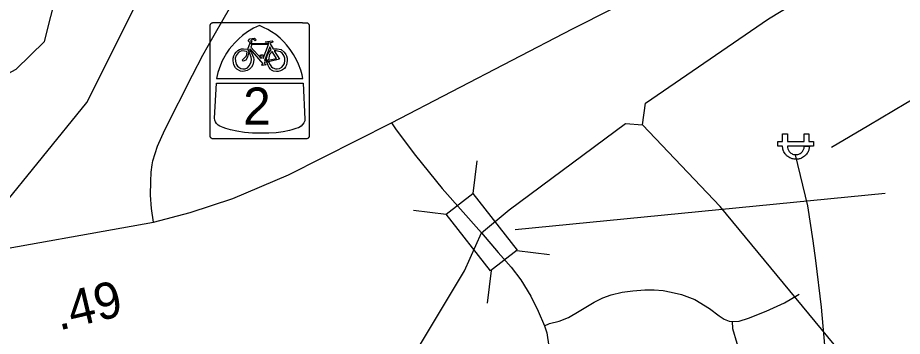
# Model space of a CAD drawing. Extents: x 1159738 to 1321356, y 736314 to 882035.
# Drawn here: x 1253540 to 1256587, y 797182 to 798279 of the extents above; entities that cross this region are included whole.
import ezdxf

# ---------------------------------------------------------------- set-up
doc = ezdxf.new("R2010")
doc.units = 0
for name, color, linetype in [('Exist Cultural Educational Facility Middle Label', 7, 'Continuous'), ('Exist Hydrographic Creek Single Shore', 7, 'Continuous'), ('Exist Hydrographic Misc Water Feature', 7, 'Continuous'), ('Exist Road Non-System Type 51', 7, 'Continuous'), ('Exist Road Primary US Mileage Hundredths English Label', 7, 'Continuous'), ('Exist Road Primary US Shield Bike CELL', 7, 'Continuous'), ('Exist Road Primary US Structure Cantilever Sign Number Label', 7, 'Continuous'), ('Exist Road Primary US UnDivided 4 Lane Attributed', 7, 'Continuous'), ('Exist Road Secondary Structure Standard Bridge CELL', 7, 'Continuous'), ('Exist Road Secondary Structure Standard Bridge Number Label', 7, 'Continuous'), ('Exist Road Secondary Type 51 Attributed', 7, 'Continuous'), ('Exist Utilities Electrical Power Substation CELL', 7, 'Continuous'), ('Exist Utilities Electrical Transmission Line', 7, 'Continuous')]:
    doc.layers.add(name, color=color, linetype=linetype)

msp = doc.modelspace()

# ---------------------------------------------------------------- linework, layer by layer
at = {"layer": 'Exist Hydrographic Creek Single Shore'}
for points in [[(1252550.8, 797961.7), (1252619.6, 797956.8), (1252675.7, 797951.6), (1252909.5, 797889.3), (1253128.9, 797826.7), (1253302.9, 797887.6), (1253393.5, 798026.2), (1253534.6, 798101.8), (1253632.8, 798197.6), (1253718.5, 798537.8), (1253738.9, 799147.2), (1253873.9, 799551.5), (1253968.8, 799664.6), (1254213.9, 799800.8), (1254274.9, 799891.5), (1254280.8, 800114.7), (1254228.2, 800409.5), (1254112.3, 800565.8), (1254128.9, 800685.5)], [(1255691.9, 797910), (1255701.9, 797985.3), (1256125.9, 798275.4), (1257272.5, 798970.8), (1258077.9, 799592), (1258136.9, 799600.7)], [(1255233, 797617.9), (1255632.9, 797914.4), (1255691.9, 797910)], [(1255078.4, 797407.6), (1255137.8, 797538.6), (1255233, 797617.9)], [(1252208.2, 795528.4), (1252619.2, 795607.6), (1252850.1, 795641.8), (1253226.3, 795627.5), (1253442.8, 795596.2), (1253955.8, 795807.2), (1254478.8, 796407.1), (1255078.4, 797407.6)]]:
    msp.add_lwpolyline(points, dxfattribs=at)
at = {"layer": 'Exist Hydrographic Misc Water Feature'}
msp.add_lwpolyline([(1256881, 796513.9), (1255958.9, 797628.9), (1255691.9, 797910)], dxfattribs=at)
at = {"layer": 'Exist Road Non-System Type 51'}
for points in [[(1254007.2, 797575.5), (1254001, 797622.7), (1253997.9, 797668.1), (1253998.7, 797715.1), (1254000.2, 797747.2), (1254002.6, 797772.3), (1254005.7, 797786.3), (1254022.1, 797837.2), (1254046.4, 797893.6), (1254142.5, 798081.7), (1254177.7, 798149.8), (1254216.8, 798219.5), (1254274.6, 798318.6), (1254345, 798428.2), (1254380.1, 798477.9), (1254434.1, 798564.8), (1254473.2, 798625)], [(1257040.3, 798411.4), (1257020, 798404.3), (1256984.9, 798394.4), (1256952.6, 798389.8), (1256903.2, 798381.9), (1256862.8, 798373.8), (1256834, 798365.6), (1256810.6, 798352.1), (1256791.2, 798335.5), (1256775.6, 798316.3), (1256763.8, 798293.3), (1256757.8, 798260.9), (1256756.4, 798213.3), (1256755, 798163.1), (1256749.7, 798126.9), (1256743, 798106.5), (1256728.5, 798082), (1256699.4, 798050), (1256663.9, 798021.3), (1256598.9, 797983.3), (1256471.6, 797907.7), (1256342.6, 797831.8)], [(1255354.4, 797217.8), (1255371.5, 797225.8), (1255405.3, 797234.4), (1255437.2, 797247.4), (1255474.2, 797268.4), (1255525.1, 797300.1), (1255555.2, 797314.5), (1255584.1, 797324.8), (1255621.7, 797333.7), (1255658.1, 797338.4), (1255700.4, 797342), (1255731.5, 797342.6), (1255763.2, 797339.6), (1255790.8, 797334.3), (1255825.7, 797325.7), (1255871.8, 797308.5), (1255922.1, 797278.3), (1255955.9, 797252.3), (1255973.5, 797240.8), (1255990, 797234.3), (1256000.4, 797232.9)], [(1256000.4, 797232.9), (1256024.4, 797234), (1256056.6, 797244.1), (1256117.3, 797268.4), (1256180.7, 797297.3), (1256231.3, 797327.5)], [(1256000.4, 797232.9), (1256001.8, 797208.6), (1256016.6, 797158), (1256058.6, 797004.6)]]:
    msp.add_lwpolyline(points, dxfattribs=at)
at = {"layer": 'Exist Road Primary US Shield Bike CELL'}
for points in [[(1254212.7, 798262.4), (1254213.5, 798262.5), (1254301.4, 798262.5), (1254484.8, 798262.5), (1254517.8, 798262.5), (1254519, 798262.4), (1254519.7, 798262.3), (1254520.4, 798262.1), (1254521.1, 798261.9), (1254521.9, 798261.7), (1254538.6, 798261), (1254539.2, 798260.6), (1254539.8, 798260.2), (1254540.5, 798259.5), (1254541.5, 798258.5), (1254542.1, 798257.7), (1254542.3, 798257.3), (1254542.5, 798256.9), (1254542.8, 798256.4), (1254543, 798256), (1254543.2, 798255.5), (1254543.5, 798254.8), (1254543.7, 798253.8), (1254543.9, 798253), (1254543.9, 798252.6), (1254543.9, 798252.2), (1254544, 798218.7), (1254544, 797898.9), (1254544, 797872.4), (1254543.9, 797871.2), (1254543.8, 797870.6), (1254543.6, 797869.9), (1254543.4, 797869.1), (1254543.1, 797868.4), (1254542.5, 797867.1), (1254542.1, 797866.5), (1254541.6, 797865.9), (1254541, 797865.1), (1254540.6, 797864.7), (1254540, 797864.2), (1254539.7, 797863.9), (1254539.2, 797863.6), (1254538.8, 797863.3), (1254535.5, 797862.1), (1254519.1, 797861.8), (1254518.7, 797861.7), (1254518.3, 797861.7), (1254517.8, 797861.7), (1254484.8, 797861.7), (1254301.4, 797861.7), (1254213.6, 797861.7), (1254212.9, 797861.8), (1254212.4, 797861.8), (1254211.8, 797861.9), (1254211, 797862.1), (1254210.3, 797862.3), (1254209.6, 797862.5), (1254208.8, 797862.9), (1254208.2, 797863.2), (1254207.6, 797863.6), (1254207, 797864), (1254206.7, 797864.3), (1254206.3, 797864.6), (1254206, 797864.9), (1254205.6, 797865.3), (1254205.2, 797865.7), (1254204.9, 797866.2), (1254204.6, 797866.6), (1254204.3, 797867.1), (1254204, 797867.6), (1254203.8, 797868.1), (1254203.6, 797868.7), (1254203.5, 797869), (1254203.4, 797869.3), (1254203.3, 797869.5), (1254203.2, 797869.7), (1254203.2, 797870), (1254203.1, 797870.2), (1254203, 797870.5), (1254203, 797870.7), (1254203, 797870.9), (1254202.9, 797871.2), (1254202.9, 797871.4), (1254202.9, 797871.6), (1254202.8, 797872.3), (1254202.8, 797898.8), (1254202.8, 798218.7), (1254202.8, 798251.8), (1254202.9, 798252.9), (1254203, 798253.6), (1254203.2, 798254.3), (1254203.4, 798255.1), (1254203.7, 798255.8), (1254204.3, 798257.1), (1254204.7, 798257.7), (1254205.1, 798258.3), (1254205.8, 798259), (1254206.8, 798260), (1254207.6, 798260.6), (1254208, 798260.9), (1254208.4, 798261.1), (1254208.9, 798261.4), (1254209.3, 798261.5), (1254209.8, 798261.8), (1254210.5, 798262), (1254211.5, 798262.3), (1254212.4, 798262.4)], [(1254373.3, 798252.5), (1254352.6, 798243.1), (1254331.4, 798230), (1254314.4, 798217.4), (1254301.3, 798207), (1254287.6, 798193.2), (1254277, 798181.2), (1254268.9, 798171.1), (1254259.5, 798157.2), (1254249, 798139.1), (1254244.5, 798131.1), (1254238.4, 798116.2), (1254233.5, 798103.7), (1254229.4, 798091.1), (1254224.5, 798069.6), (1254522.1, 798069.6), (1254519.2, 798082.3), (1254515, 798098.8), (1254507.2, 798119.6), (1254501.8, 798131.4), (1254490.1, 798152.8), (1254478.6, 798170), (1254466.3, 798185.5), (1254456.3, 798196.6), (1254444, 798208.4), (1254429, 798220.9), (1254414.4, 798230.9), (1254401.1, 798239.1), (1254387.1, 798246), (1254382.4, 798248.3)], [(1254392.6, 798196.7), (1254416.7, 798199.6), (1254418.5, 798197.8), (1254417.1, 798194), (1254411.2, 798192.2), (1254409.6, 798188.9), (1254419.7, 798171.8), (1254434.2, 798172.5), (1254447, 798169.6), (1254458.3, 798161.1), (1254463.6, 798152.5), (1254466.2, 798147.9), (1254468, 798140.1), (1254468.4, 798131.9), (1254467.4, 798123.4), (1254465.6, 798116.9), (1254462, 798110), (1254458.5, 798104.8), (1254451.7, 798099.4), (1254445.6, 798095.8), (1254437.2, 798093.8), (1254431.9, 798093.5), (1254421.1, 798095.2), (1254414.3, 798098.7), (1254410.9, 798101.5), (1254405.7, 798108), (1254402.3, 798114.1), (1254397.7, 798126.3), (1254396.6, 798132.2), (1254404, 798126.9), (1254409.9, 798117), (1254414, 798110.3), (1254419.3, 798106.5), (1254427.5, 798103.2), (1254433.6, 798103), (1254441.7, 798104.8), (1254449.3, 798109.1), (1254454.7, 798114.4), (1254459, 798121.6), (1254460.4, 798131.6), (1254460.1, 798139.8), (1254458.3, 798146.5), (1254454.8, 798152.6), (1254451.2, 798156.9), (1254445.2, 798161.4), (1254439.5, 798163.2), (1254430.2, 798165), (1254423.7, 798165.7), (1254441.2, 798136.1), (1254404, 798126.9), (1254396.6, 798132.2), (1254430.9, 798138.3), (1254416.6, 798162.8), (1254406.8, 798152.2), (1254403.9, 798133.7), (1254396.6, 798132.2), (1254397, 798140), (1254400.1, 798151.8), (1254405.6, 798160), (1254413.4, 798168.9), (1254408.4, 798179.4), (1254389.6, 798131.5), (1254396.8, 798132.3), (1254397.7, 798126.3), (1254389.3, 798125.3), (1254391.1, 798120.1), (1254396.1, 798117.4), (1254383.6, 798114.6), (1254380.4, 798118.5), (1254385, 798120.9), (1254340.3, 798172), (1254338.6, 798167.1), (1254344.8, 798158.8), (1254349, 798150.8), (1254351.7, 798142.2), (1254353.1, 798134.8), (1254352.3, 798127.3), (1254350.3, 798117.4), (1254345.3, 798108.5), (1254338.5, 798101.7), (1254330.7, 798096.9), (1254321.1, 798094.6), (1254314.1, 798094), (1254307, 798094.9), (1254294.7, 798102.4), (1254290.7, 798107), (1254284.9, 798117.4), (1254282.5, 798130.3), (1254282.4, 798139.5), (1254284.7, 798147.7), (1254288.3, 798155), (1254292.5, 798160.3), (1254298.6, 798166.3), (1254303.9, 798169.6), (1254310.7, 798171.7), (1254317.7, 798172.4), (1254333, 798170.7), (1254336.5, 798162.4), (1254331.9, 798143.5), (1254325.8, 798133.5), (1254317, 798129.4), (1254313.5, 798132.9), (1254327.7, 798147.4), (1254330.8, 798161.1), (1254327.6, 798162.6), (1254321.6, 798164.5), (1254312, 798164.8), (1254306.6, 798163.1), (1254299.2, 798158.8), (1254292.1, 798149.5), (1254289, 798139.8), (1254290.3, 798129.1), (1254293, 798119.2), (1254296.5, 798112.8), (1254301.5, 798108.8), (1254308.8, 798104.3), (1254315.3, 798103.2), (1254323.3, 798103.7), (1254331.1, 798107), (1254337.8, 798113.8), (1254342.1, 798122), (1254344.6, 798127.7), (1254345.2, 798135.1), (1254344.2, 798143), (1254340.4, 798152.1), (1254333, 798170.7), (1254340.7, 798192.4), (1254346.1, 798186.7), (1254343.1, 798178.2), (1254378.8, 798138.3), (1254379.7, 798141.5), (1254378.7, 798145.2), (1254374.8, 798147.7), (1254375.7, 798151.2), (1254385.9, 798151.2), (1254383.9, 798143.8), (1254385, 798138.7), (1254403.9, 798186.4), (1254346.1, 798186.7), (1254340.7, 798192.4), (1254334.1, 798199.5), (1254339.8, 798206.2), (1254355.1, 798208.2), (1254361.1, 798203.4), (1254357.9, 798199.1), (1254353.2, 798203.7), (1254345.5, 798202), (1254342.2, 798198.7), (1254343.6, 798197.4), (1254346.9, 798197.4), (1254344.3, 798191.4), (1254404.5, 798190.4), (1254406.3, 798194.7), (1254393, 798195.3)], [(1254224.8, 798053.7), (1254523.7, 798053.7), (1254529.5, 797930.2), (1254528.5, 797924), (1254525.8, 797916.7), (1254521.3, 797911.5), (1254516.1, 797906.3), (1254506.9, 797900.5), (1254498.2, 797897.4), (1254484.7, 797892.8), (1254476, 797890.9), (1254453.9, 797886.8), (1254430.5, 797883.2), (1254405.1, 797882.2), (1254378.3, 797881.2), (1254348.3, 797882.2), (1254321.1, 797884.1), (1254294.2, 797888.4), (1254272.6, 797893), (1254257.2, 797898), (1254247.8, 797901.5), (1254236, 797906.3), (1254230.8, 797909.4), (1254224.5, 797915.2), (1254221, 797920.4), (1254218.7, 797926.7), (1254217.7, 797932.9)]]:
    msp.add_lwpolyline(points, close=True, dxfattribs=at)
at = {"layer": 'Exist Road Primary US Structure Cantilever Sign Number Label'}
msp.add_lwpolyline([(1252402.1, 796928.6), (1253013.7, 797046.2), (1253778.1, 797987.1), (1254260.3, 798951.4)], dxfattribs=at)
at = {"layer": 'Exist Road Primary US UnDivided 4 Lane Attributed'}
for points in [[(1254827.6, 797916.9), (1255450.9, 798240.4), (1255731.1, 798383.7), (1255953.6, 798498.2), (1256139, 798594.1), (1256514.2, 798785.8), (1256785.4, 798925.3), (1257018.1, 799043.6), (1257166.1, 799128.2), (1257191.2, 799144.7), (1257263.5, 799189.8), (1257323.1, 799232.8), (1257386.4, 799280.1), (1257488.7, 799367.7), (1257545.6, 799417.7), (1257691.4, 799563.4), (1257790.5, 799682.9), (1257874.8, 799797.9), (1258046.7, 800040.5), (1258116.6, 800144.7), (1258252.8, 800334.6), (1258312.8, 800403.7)], [(1252770.6, 797253.9), (1253141.1, 797395.3), (1253364.8, 797460.7), (1254007.2, 797575.5), (1254133.9, 797608.4), (1254280.7, 797656.5), (1254472.7, 797738.1), (1254827.6, 797916.9)]]:
    msp.add_lwpolyline(points, dxfattribs=at)
at = {"layer": 'Exist Road Secondary Structure Standard Bridge CELL'}
for p, q in [((1255121.1, 797786.2), (1255107.3, 797673.8)), ((1254903.7, 797616.4), (1255016, 797602.6)), ((1255259.5, 797478.2), (1255371.8, 797464.4)), ((1255170.3, 797408.5), (1255156.5, 797296.2))]:
    msp.add_line(p, q, dxfattribs=at)
msp.add_lwpolyline([(1255107.3, 797673.8), (1255259.9, 797478.5), (1255168.6, 797407.2), (1255016, 797602.6)], close=True, dxfattribs=at)
at = {"layer": 'Exist Road Secondary Structure Standard Bridge Number Label'}
msp.add_line((1255253.5, 797549.9), (1256527.9, 797675.4), dxfattribs=at)
at = {"layer": 'Exist Road Secondary Type 51 Attributed'}
for points in [[(1254827.6, 797916.9), (1254843.4, 797893), (1254910, 797805.2), (1255002.5, 797691.5), (1255137.8, 797538.6)], [(1255137.8, 797538.6), (1255195, 797470.9), (1255239, 797419.9), (1255273.1, 797376.4), (1255307.2, 797320.3), (1255332.5, 797269.1), (1255354.4, 797217.8), (1255362.2, 797194.4), (1255369.3, 797146.7)]]:
    msp.add_lwpolyline(points, dxfattribs=at)
at = {"layer": 'Exist Utilities Electrical Power Substation CELL'}
msp.add_lwpolyline([(1256158.4, 797852.8), (1256174.4, 797852.8), (1256174.4, 797879.3), (1256190.7, 797879.3), (1256190.7, 797852.8), (1256248.8, 797852.8), (1256248.8, 797879.3), (1256265, 797879.3), (1256265, 797852.8), (1256281, 797852.8), (1256281, 797836.9), (1256265, 797836.9), (1256248.8, 797836.9), (1256190.7, 797836.9), (1256191.2, 797831.8), (1256192.2, 797827.5), (1256194.2, 797822.9), (1256197.2, 797818.4), (1256201.1, 797814.5), (1256203.2, 797812.8), (1256205.7, 797811.5), (1256208.8, 797809.8), (1256212.2, 797808.7), (1256216.1, 797807.9), (1256219.1, 797807.7), (1256222.6, 797807.8), (1256226.5, 797808.4), (1256230, 797809.4), (1256232.4, 797810.4), (1256235.1, 797811.8), (1256237.9, 797813.8), (1256240.5, 797816.1), (1256242.7, 797818.5), (1256244.4, 797820.9), (1256245.5, 797822.9), (1256246.7, 797825.1), (1256247.8, 797828), (1256248.2, 797829.9), (1256248.8, 797832.9), (1256249, 797835.2), (1256249.2, 797836.9), (1256266.9, 797836.9), (1256266.6, 797834.1), (1256266.3, 797831.9), (1256265.9, 797829.2), (1256265.2, 797826.4), (1256264.4, 797823.4), (1256263.5, 797820.8), (1256262.5, 797818.2), (1256261, 797815.3), (1256259.1, 797812.3), (1256257, 797809.4), (1256254.9, 797806.9), (1256252.7, 797804.6), (1256249.8, 797802), (1256246.6, 797799.6), (1256243.2, 797797.6), (1256239.6, 797795.7), (1256236.8, 797794.5), (1256234.3, 797793.7), (1256231.7, 797793), (1256228.6, 797792.3), (1256225.5, 797792), (1256222.7, 797791.7), (1256219.1, 797791.7), (1256216.6, 797791.8), (1256213.8, 797792.2), (1256210.9, 797792.7), (1256206.9, 797793.7), (1256202.8, 797795.2), (1256199.2, 797796.9), (1256196.2, 797798.5), (1256192.8, 797800.8), (1256190.2, 797803), (1256188.7, 797804.3), (1256186.6, 797806.3), (1256185, 797808.1), (1256182.8, 797810.8), (1256180.6, 797814.4), (1256179, 797817.4), (1256177.7, 797820.2), (1256176.8, 797822.7), (1256175.5, 797827), (1256174.8, 797830.6), (1256174.4, 797833.7), (1256174.2, 797836.9), (1256158.4, 797836.9)], close=True, dxfattribs=at)
at = {"layer": 'Exist Utilities Electrical Transmission Line'}
msp.add_lwpolyline([(1255532, 792505.9), (1255558, 793715.6), (1255558, 793930.7), (1255861.1, 794074.1), (1256381.6, 794278.6), (1256365.8, 794879.8), (1256362.9, 795027.6), (1256360.5, 795723), (1256359.1, 795927.8), (1256363.4, 796251.2), (1256364.8, 796495.7), (1256366.2, 796724.3), (1256329, 797047.1), (1256308.5, 797282.6), (1256289.3, 797442.7), (1256280, 797510.6), (1256260.9, 797631.3), (1256218.8, 797806.6)], dxfattribs=at)

# ---------------------------------------------------------------- texts
at = {"layer": 'Exist Cultural Educational Facility Middle Label'}
msp.add_text('2', height=127.5, dxfattribs=at).set_placement((1254316.5, 797911.3))
at = {"layer": 'Exist Road Primary US Mileage Hundredths English Label'}
msp.add_text('.49', height=125, rotation=13.2536, dxfattribs=at).set_placement((1253682.5, 797201.9))

doc.saveas('drawing.dxf')
